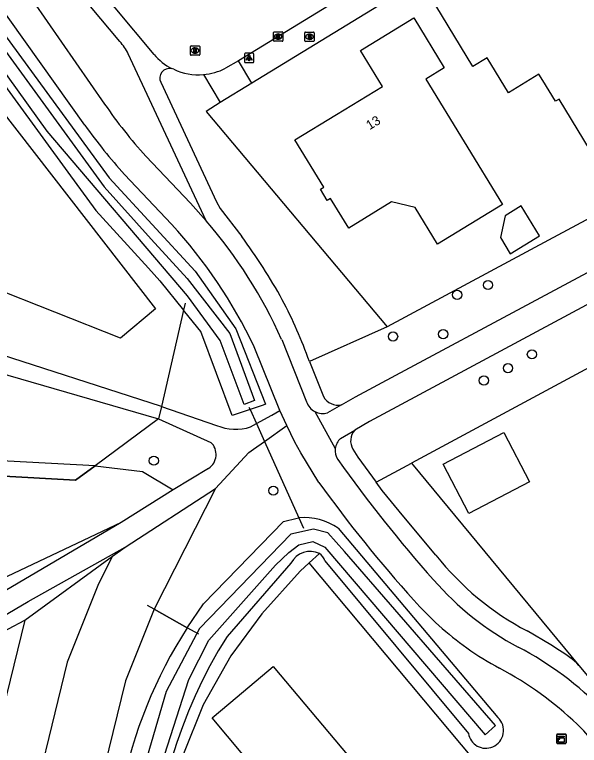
# Model space of a CAD drawing. Extents: x 157321 to 158827, y 386650 to 388532.
# Drawn here: x 157916.1 to 157976.2, y 387064.3 to 387142.2 of the extents above; entities that cross this region are included whole.
import ezdxf

# ---------------------------------------------------------------- set-up
doc = ezdxf.new("R2010")
doc.units = 0
for name, color, linetype in [('IMGEO_Berm_groen', 7, 'Continuous'), ('IMGEO_Boom', 7, 'Continuous'), ('IMGEO_Brandkraan', 7, 'Continuous'), ('IMGEO_Duiker', 7, 'Continuous'), ('IMGEO_Fietspad_gesloten', 7, 'Continuous'), ('IMGEO_Groenvoorziening', 7, 'Continuous'), ('IMGEO_Hek', 7, 'Continuous'), ('IMGEO_Kast', 7, 'Continuous'), ('IMGEO_Kolk', 7, 'Continuous'), ('IMGEO_Lichtpunt', 7, 'Continuous'), ('IMGEO_Loofbos', 7, 'Continuous'), ('IMGEO_Pand', 7, 'Continuous'), ('IMGEO_Pand_nummerreeks', 7, 'Continuous'), ('IMGEO_Rijbaan_lokaal_gesloten', 7, 'Continuous'), ('IMGEO_Rioolput', 7, 'Continuous'), ('IMGEO_Voetpad_halfverhard', 7, 'Continuous'), ('IMGEO_Voetpad_onverhard', 7, 'Continuous'), ('IMGEO_Voetpad_open', 7, 'Continuous'), ('IMGEO_Waterloop', 7, 'Continuous')]:
    doc.layers.add(name, color=color, linetype=linetype)

msp = doc.modelspace()

# ---------------------------------------------------------------- linework, layer by layer
at = {"layer": 'IMGEO_Berm_groen'}
for points in [[(158106.829, 387174.325), (158037.112, 387136.881), (157958.343, 387094.408)], [(158001.378, 387133.434), (157972.924, 387118.184), (157955.738, 387108.956)], [(157955.738, 387108.956), (157947.45, 387105.263)], [(157954.577, 387092.377), (157958.343, 387094.408)]]:
    msp.add_lwpolyline(points, dxfattribs=at)
at = {"layer": 'IMGEO_Boom'}
for centre in [(157966.48, 387113.393), (157963.193, 387112.356), (157956.368, 387107.913), (157961.707, 387108.159), (157971.156, 387106.008), (157968.608, 387104.537), (157966.041, 387103.218), (157930.883, 387094.672), (157943.605, 387091.481)]:
    msp.add_circle(centre, 0.489, dxfattribs=at)
at = {"layer": 'IMGEO_Brandkraan'}
for p, q in [((157946.961, 387139.441), (157946.961, 387140.293)), ((157947.036, 387140.367), (157947.888, 387140.367)), ((157947.962, 387140.293), (157947.962, 387139.441)), ((157947.472, 387139.587), (157947.447, 387139.587)), ((157947.449, 387140.147), (157947.474, 387140.147)), ((157947.888, 387139.367), (157947.036, 387139.367))]:
    msp.add_line(p, q, dxfattribs=at)
for points in [[(157946.961, 387139.441), (157946.961, 387140.293)], [(157947.036, 387140.367), (157947.888, 387140.367)], [(157947.962, 387140.293), (157947.962, 387139.441)], [(157947.309, 387140.067), (157947.309, 387139.667), (157947.522, 387139.667)], [(157947.54, 387140.067), (157947.309, 387140.067)], [(157947.488, 387139.986), (157947.434, 387139.986), (157947.434, 387139.91)], [(157947.434, 387139.91), (157947.487, 387139.91)], [(157947.496, 387139.834), (157947.434, 387139.834), (157947.434, 387139.753)], [(157947.434, 387139.753), (157947.496, 387139.753)], [(157947.888, 387139.367), (157947.036, 387139.367)]]:
    msp.add_lwpolyline(points, dxfattribs=at)
for centre, radius, start, end in [((157947.038, 387140.291), 0.0765, 91.55205, 178.44795), ((157947.038, 387140.291), 0.0765, 91.55205, 178.44795), ((157947.886, 387140.291), 0.0765, 1.55205, 88.44795), ((157947.886, 387140.291), 0.0765, 1.55205, 88.44795), ((157947.038, 387139.443), 0.0765, 181.55205, 268.44795), ((157947.038, 387139.443), 0.0765, 181.55205, 268.44795), ((157947.489, 387139.948), 0.0379, 267.82845, 90.93552), ((157947.497, 387139.793), 0.0404, 269.87594, 90.50774), ((157947.528, 387139.918), 0.251, 268.66757, 293.53466), ((157947.544, 387139.922), 0.145, 59.4692, 91.53667), ((157947.569, 387139.969), 0.0922, 285.51372, 58.15012), ((157947.574, 387139.777), 0.105, 301.31148, 78.98903), ((157947.886, 387139.443), 0.0765, 271.55205, 358.44795), ((157947.886, 387139.443), 0.0765, 271.55205, 358.44795)]:
    msp.add_arc(centre, radius, start, end, dxfattribs=at)
for centre, major_axis, ratio, start_param, end_param in [((157947.448, 387139.867), (-0.387, 0.002), 0.722429, 4.712389, 7.853982), ((157947.473, 387139.867), (-0.39, 0.002), 0.717154, 1.570796, 4.712389)]:
    msp.add_ellipse(centre, major_axis=major_axis, ratio=ratio, start_param=start_param, end_param=end_param, dxfattribs=at)
at = {"layer": 'IMGEO_Duiker'}
msp.add_lwpolyline([(157941.017, 387100.384), (157941.129, 387100.135), (157941.812, 387098.619), (157942.667, 387096.721), (157946.336, 387088.58), (157946.828, 387087.487)], dxfattribs=at)
at = {"layer": 'IMGEO_Fietspad_gesloten'}
for points in [[(158101.344, 387178.628), (158030.381, 387140.686), (158020.137, 387134.964), (158009.746, 387128.882), (158000, 387123.647), (157957.222, 387100.668), (157953.856, 387098.86), (157952.276, 387097.935)], [(157923.551, 387130.435), (157912.351, 387146.158), (157911.013, 387147.992)], [(157915.414, 387147.249), (157917.981, 387143.677), (157925.645, 387132.679)], [(157950.862, 387100.617), (157952.358, 387101.483), (157956.663, 387103.791), (158000, 387127.02), (158005.928, 387130.197), (158013.118, 387134.334)], [(157930.039, 387127.124), (157934.782, 387122.123), (157936.471, 387120.249)], [(157932.769, 387119.886), (157927.748, 387125.189)], [(157944.5, 387107.602), (157947.159, 387100.952)], [(157944.32, 387100.01), (157941.584, 387106.821)], [(157950.862, 387100.617), (157949.391, 387099.766)], [(157945.061, 387098.418), (157944.32, 387100.01)], [(157948.034, 387099.905), (157950.215, 387095.965)], [(157948.472, 387092.356), (157946.536, 387095.493), (157945.9, 387096.658), (157945.061, 387098.418)], [(157950.755, 387097.044), (157952.276, 387097.935)], [(157977.902, 387064.165), (157977.841, 387064.281), (157977.503, 387064.848), (157977.116, 387065.382), (157976.683, 387065.88), (157976.446, 387066.118), (157976.209, 387066.35), (157975.97, 387066.58)]]:
    msp.add_lwpolyline(points, dxfattribs=at)
for centre, radius, start, end in [((157969.783, 387163.077), 53.593, 214.55515, 222.13278), ((157971, 387164.094), 58.175, 215.35095, 221.97133), ((157896.721, 387086.142), 52.377, 24.18783, 40.63136), ((157892.353, 387083.111), 54.643, 25.71592, 42.29942), ((157948.883, 387101.504), 1.81, 197.74651, 242.02592), ((157948.884, 387101.507), 1.813, 242.05294, 286.25003), ((157952.004, 387095.744), 1.802, 133.85601, 172.97141), ((157952.01, 387095.747), 1.808, 173.07195, 212.0269), ((158074.571, 387183.075), 152.296, 215.42981, 221.59824), ((158062.126, 387173.581), 139.695, 215.55232, 222.15966), ((157984.488, 387102.64), 31.531, 220.97345, 242.01161), ((157983.398, 387101.616), 33.037, 221.28487, 234.53284), ((157953.417, 387043.554), 35.227, 43.95973, 62.48639), ((157983.402, 387101.609), 33.034, 234.52153, 241.64527), ((157950.195, 387039.565), 37.338, 46.34528, 62.01946)]:
    msp.add_arc(centre, radius, start, end, dxfattribs=at)
at = {"layer": 'IMGEO_Groenvoorziening'}
for points in [[(157906.499, 387146.353), (157897.254, 387158.154), (157881.768, 387175.438), (157879.214, 387176.849), (157878.591, 387176.898), (157874.762, 387177.196), (157853.91, 387175.758), (157853.711, 387178.93), (157875.918, 387180.088), (157879.082, 387180.253), (157884.495, 387177.58), (157899.23, 387161.641), (157909.092, 387148.143), (157909.83, 387147.134), (157926.137, 387124.816), (157935.276, 387114.872), (157939.605, 387108.739), (157942.777, 387100.684), (157942.53, 387100.602), (157941.129, 387100.135), (157939.216, 387099.497), (157935.894, 387108.446), (157934.2, 387110.542), (157934.058, 387110.717)], [(157907.232, 387145.326), (157921.729, 387125.423), (157924.711, 387121.329), (157930.301, 387115.195), (157931.526, 387113.85), (157934.058, 387110.717)], [(157955.455, 387143.546), (157941.324, 387134.929)], [(157927.332, 387107.749), (157913.32, 387113.286), (157907.449, 387123.767), (157909.757, 387129.332), (157908.454, 387134.354), (157908.885, 387139.435), (157931.063, 387110.847), (157927.332, 387107.749)], [(157937.956, 387132.865), (157936.463, 387131.909), (157955.738, 387108.956)], [(157934.058, 387110.717), (157931.691, 387100.444)], [(157931.392, 387099.148), (157924.621, 387094.133)], [(157924.621, 387094.133), (157870.729, 387096.996)], [(157958.343, 387094.408), (157976.161, 387072.845)], [(157937.449, 387091.695), (157930.902, 387078.859)], [(157934.439, 387076.862), (157936.189, 387079.405), (157944.699, 387088.182), (157946.162, 387088.538), (157946.336, 387088.58)], [(157950.523, 387087.464), (157967.543, 387067.282)], [(157926.477, 387084.488), (157927.82, 387085.466)], [(157926.477, 387084.488), (157924.972, 387081.537), (157921.654, 387073.195), (157917.06, 387054.364), (157916.1, 387049.616), (157915.62, 387044.582)], [(157917.126, 387077.677), (157926.477, 387084.488)], [(157947.439, 387083.778), (157948.54, 387084.792)], [(157947.439, 387083.778), (157946.487, 387082.901), (157942.405, 387078.341), (157939.082, 387073.876), (157936.139, 387068.651), (157933.955, 387063.237), (157932.437, 387057.632), (157931.867, 387053.262), (157931.393, 387047.943), (157931.677, 387042.148), (157932.722, 387037.019), (157934.146, 387031.984), (157936.879, 387025.792), (157941.985, 387017.968), (157948.255, 387010.496)], [(157945.489, 387083.764), (157938.678, 387075.937)], [(157966.396, 387061.12), (157947.439, 387083.778)], [(157949.112, 387083.984), (157964.388, 387065.6)], [(157930.902, 387078.859), (157927.861, 387071.214), (157923.406, 387052.95)], [(157930.902, 387078.859), (157934.439, 387076.862)], [(157879.959, 387057.112), (157902.92, 387070.361), (157910.143, 387073.972), (157917.126, 387077.677)], [(157917.126, 387077.677), (157908.965, 387044.387)]]:
    msp.add_lwpolyline(points, dxfattribs=at)
for centre, radius, start, end in [((157946.951, 387082.475), 6.136, 54.39765, 95.75314), ((157947.57, 387082.628), 2.371, 65.86832, 151.37301), ((157947.447, 387083.412), 1.76, 18.96364, 51.6273), ((157976.253, 387049.955), 49.724, 147.23903, 168.89966), ((157983.271, 387047.944), 52.651, 147.88177, 209.55784), ((157966.251, 387065.906), 1.887, 292.90946, 46.80808), ((157966.25, 387065.905), 1.887, 189.3137, 292.95978)]:
    msp.add_arc(centre, radius, start, end, dxfattribs=at)
at = {"layer": 'IMGEO_Hek'}
for points in [[(157924.621, 387094.133), (157922.549, 387092.598), (157866.519, 387095.707), (157862.788, 387097.094), (157861.03, 387098.012), (157859.459, 387099.311), (157829.43, 387134.207), (157820.26, 387137.172)], [(157934.23, 387111.465), (157934.058, 387110.717)], [(157934.058, 387110.717), (157931.691, 387100.444)], [(157931.691, 387100.444), (157931.392, 387099.148)], [(157931.392, 387099.148), (157924.621, 387094.133)], [(157930.902, 387078.859), (157930.205, 387079.252)], [(157934.439, 387076.862), (157930.902, 387078.859)], [(157935.661, 387076.173), (157934.439, 387076.862)]]:
    msp.add_lwpolyline(points, dxfattribs=at)
at = {"layer": 'IMGEO_Kast'}
for p, q in [((157973.799, 387064.603), (157973.799, 387065.444)), ((157973.799, 387065.444), (157973.799, 387064.603)), ((157973.874, 387065.528), (157974.715, 387065.528)), ((157974.715, 387065.528), (157973.874, 387065.528)), ((157974.799, 387065.453), (157974.799, 387064.612)), ((157974.799, 387064.612), (157974.799, 387065.453)), ((157974.724, 387064.528), (157973.883, 387064.528)), ((157973.883, 387064.528), (157974.724, 387064.528))]:
    msp.add_line(p, q, dxfattribs=at)
for points in [[(157973.994, 387065.318), (157974.594, 387065.318), (157974.594, 387065.233), (157973.994, 387065.233), (157973.994, 387065.318)], [(157973.994, 387065.143), (157974.594, 387065.143), (157974.594, 387064.654), (157973.994, 387064.654), (157973.994, 387065.143)]]:
    msp.add_lwpolyline(points, dxfattribs=at)
msp.add_circle((157974.078, 387064.992), 0.0377, dxfattribs=at)
for centre, start, end in [((157973.877, 387065.45), 92.4484, 184.28452), ((157973.877, 387065.45), 92.4484, 184.28452), ((157974.721, 387065.45), 2.4484, 94.28452), ((157974.721, 387065.45), 2.4484, 94.28452), ((157973.877, 387064.606), 182.4484, 274.28452), ((157973.877, 387064.606), 182.4484, 274.28452), ((157974.721, 387064.606), 272.4484, 4.28452), ((157974.721, 387064.606), 272.4484, 4.28452)]:
    msp.add_arc(centre, 0.0779, start, end, dxfattribs=at)
at = {"layer": 'IMGEO_Kolk'}
for p, q in [((157943.629, 387139.453), (157943.629, 387140.305)), ((157943.704, 387140.379), (157944.556, 387140.379)), ((157944.63, 387140.305), (157944.63, 387139.453)), ((157944.14, 387139.599), (157944.115, 387139.599)), ((157944.117, 387140.159), (157944.142, 387140.159)), ((157944.556, 387139.379), (157943.704, 387139.379))]:
    msp.add_line(p, q, dxfattribs=at)
for points in [[(157943.629, 387139.453), (157943.629, 387140.305)], [(157943.704, 387140.379), (157944.556, 387140.379)], [(157944.63, 387140.305), (157944.63, 387139.453)], [(157943.95, 387140.079), (157944.073, 387140.079), (157944.073, 387139.928), (157944.203, 387140.079), (157944.367, 387140.079), (157944.221, 387139.928), (157944.374, 387139.679), (157944.222, 387139.679), (157944.137, 387139.843), (157944.073, 387139.776), (157944.073, 387139.679), (157943.95, 387139.679), (157943.95, 387140.079)], [(157944.556, 387139.379), (157943.704, 387139.379)]]:
    msp.add_lwpolyline(points, dxfattribs=at)
for centre, start, end in [((157943.706, 387140.303), 91.55205, 178.44795), ((157943.706, 387140.303), 91.55205, 178.44795), ((157944.554, 387140.303), 1.55205, 88.44795), ((157944.554, 387140.303), 1.55205, 88.44795), ((157943.706, 387139.455), 181.55205, 268.44795), ((157943.706, 387139.455), 181.55205, 268.44795), ((157944.554, 387139.455), 271.55205, 358.44795), ((157944.554, 387139.455), 271.55205, 358.44795)]:
    msp.add_arc(centre, 0.0765, start, end, dxfattribs=at)
for centre, major_axis, ratio, start_param, end_param in [((157944.116, 387139.879), (-0.387, 0.002), 0.722429, 4.712389, 7.853982), ((157944.141, 387139.879), (-0.39, 0.002), 0.717154, 1.570796, 4.712389)]:
    msp.add_ellipse(centre, major_axis=major_axis, ratio=ratio, start_param=start_param, end_param=end_param, dxfattribs=at)
at = {"layer": 'IMGEO_Lichtpunt'}
for p, q in [((157940.535, 387138.011), (157940.535, 387137.204)), ((157940.535, 387138.011), (157940.535, 387137.204)), ((157941.437, 387138.106), (157940.629, 387138.106)), ((157941.437, 387138.106), (157940.629, 387138.106)), ((157941.531, 387137.204), (157941.531, 387138.011)), ((157941.531, 387137.204), (157941.531, 387138.011)), ((157940.629, 387137.11), (157941.437, 387137.11)), ((157940.629, 387137.11), (157941.437, 387137.11))]:
    msp.add_line(p, q, dxfattribs=at)
for points in [[(157940.909, 387137.675), (157940.948, 387137.647), (157940.76, 387137.385), (157940.722, 387137.412), (157940.909, 387137.675)], [(157941.011, 387137.627), (157941.058, 387137.627), (157941.058, 387137.305), (157941.011, 387137.305), (157941.011, 387137.627)], [(157941.121, 387137.647), (157941.159, 387137.674), (157941.346, 387137.412), (157941.307, 387137.384), (157941.121, 387137.647)]]:
    msp.add_lwpolyline(points, dxfattribs=at)
msp.add_circle((157941.034, 387137.809), 0.0994, dxfattribs=at)
for centre, start, end in [((157940.629, 387138.011), 90, 180), ((157940.629, 387138.011), 90, 180), ((157941.437, 387138.011), 0, 90), ((157941.437, 387138.011), 0, 90), ((157940.629, 387137.204), 180, 270), ((157940.629, 387137.204), 180, 270), ((157941.437, 387137.204), 270, 0), ((157941.437, 387137.204), 270, 360)]:
    msp.add_arc(centre, 0.0946, start, end, dxfattribs=at)
at = {"layer": 'IMGEO_Loofbos'}
for points in [[(157820.158, 387137.88), (157820.26, 387137.172), (157829.43, 387134.207), (157859.459, 387099.311), (157861.03, 387098.012), (157862.788, 387097.094), (157866.519, 387095.707), (157922.549, 387092.598), (157924.621, 387094.133)], [(157924.621, 387094.133), (157929.691, 387093.513), (157932.943, 387091.573)], [(157927.414, 387088.1), (157912.537, 387081.053)]]:
    msp.add_lwpolyline(points, dxfattribs=at)
at = {"layer": 'IMGEO_Pand'}
for points in [[(157960.922, 387143.202), (157969.005, 387148.147), (157969.874, 387146.727), (157970.5, 387145.703), (157977.169, 387149.771), (157981.735, 387142.288), (157979.601, 387140.992), (157981.529, 387137.817), (157982.376, 387138.331), (157986.387, 387131.726), (157978.017, 387126.699), (157974.047, 387133.222), (157973.662, 387132.988), (157972.316, 387135.201), (157971.91, 387135.867), (157968.665, 387133.892), (157966.394, 387137.623), (157964.874, 387136.698), (157960.922, 387143.202)], [(157955.223, 387134.574), (157952.881, 387138.412), (157958.563, 387141.865), (157961.811, 387136.551), (157959.846, 387135.35), (157968.01, 387121.992), (157961.11, 387117.766), (157958.733, 387121.649), (157956.213, 387122.277), (157951.645, 387119.473), (157949.708, 387122.639), (157949.344, 387122.418), (157948.619, 387123.614), (157948.978, 387123.832), (157945.9, 387128.863), (157950.343, 387131.585), (157955.223, 387134.574)], [(157967.799, 387118.456), (157968.852, 387116.733), (157971.967, 387118.637), (157970.019, 387121.825), (157968.305, 387120.777), (157967.799, 387118.456)], [(157964.432, 387089.052), (157961.703, 387094.308), (157968.18, 387097.67), (157970.908, 387092.414), (157964.432, 387089.052)], [(157949.61, 387039.754), (157945.033, 387035.914), (157939.587, 387042.449), (157946.268, 387048.021), (157945.811, 387048.095), (157946.492, 387055.559), (157946.891, 387055.528), (157937.114, 387067.273), (157939.776, 387069.512), (157943.603, 387072.729), (157954.86, 387059.325), (157954.749, 387058.093), (157954.034, 387058.169), (157953.871, 387056.175), (157954.571, 387056.091), (157954.474, 387054.856), (157956.961, 387054.64), (157956.32, 387047.176), (157953.846, 387047.381), (157953.44, 387042.967), (157949.61, 387039.754)]]:
    msp.add_lwpolyline(points, dxfattribs=at)
at = {"layer": 'IMGEO_Rijbaan_lokaal_gesloten'}
for points in [[(157930.912, 387137.969), (157918.447, 387152.928)], [(157953.979, 387145.922), (157939.894, 387137.285)], [(157939.894, 387137.285), (157938.511, 387136.502)], [(157933.005, 387136.395), (157932.774, 387136.464)]]:
    msp.add_lwpolyline(points, dxfattribs=at)
for centre, radius, start, end in [((157935.937, 387142.282), 6.623, 220.63835, 241.46646), ((157935.622, 387142.024), 6.208, 245.06513, 274.99966), ((157935.706, 387141.956), 6.133, 274.273, 297.21775)]:
    msp.add_arc(centre, radius, start, end, dxfattribs=at)
at = {"layer": 'IMGEO_Rioolput'}
for p, q in [((157934.772, 387137.97), (157934.772, 387138.822)), ((157934.847, 387138.896), (157935.699, 387138.896)), ((157935.26, 387138.676), (157935.285, 387138.676)), ((157935.773, 387138.822), (157935.773, 387137.97)), ((157935.699, 387137.896), (157934.847, 387137.896)), ((157935.283, 387138.116), (157935.258, 387138.116))]:
    msp.add_line(p, q, dxfattribs=at)
for points in [[(157934.772, 387137.97), (157934.772, 387138.822)], [(157934.847, 387138.896), (157935.699, 387138.896)], [(157935.773, 387138.822), (157935.773, 387137.97)], [(157935.699, 387137.896), (157934.847, 387137.896)], [(157935.361, 387138.594), (157935.109, 387138.596), (157935.109, 387138.196)], [(157935.109, 387138.196), (157935.233, 387138.196), (157935.233, 387138.358), (157935.244, 387138.358)], [(157935.287, 387138.515), (157935.233, 387138.515), (157935.233, 387138.434)], [(157935.233, 387138.434), (157935.285, 387138.434)], [(157935.291, 387138.329), (157935.362, 387138.196), (157935.502, 387138.196), (157935.437, 387138.322)]]:
    msp.add_lwpolyline(points, dxfattribs=at)
for centre, radius, start, end in [((157934.849, 387138.82), 0.0765, 91.55205, 178.44795), ((157934.849, 387138.82), 0.0765, 91.55205, 178.44795), ((157935.697, 387138.82), 0.0765, 1.55205, 88.44795), ((157935.697, 387138.82), 0.0765, 1.55205, 88.44795), ((157934.849, 387137.972), 0.0765, 181.55205, 268.44795), ((157934.849, 387137.972), 0.0765, 181.55205, 268.44795), ((157935.243, 387138.305), 0.0533, 26.02933, 88.69889), ((157935.269, 387138.623), 0.19, 274.7715, 282.96867), ((157935.293, 387138.419), 0.0964, 77.00612, 93.18647), ((157935.307, 387138.476), 0.0378, 276.66336, 79.67722), ((157935.36, 387138.484), 0.109, 350.36119, 89.41601), ((157935.358, 387138.484), 0.112, 277.58423, 350.98172), ((157935.342, 387138.269), 0.108, 29.51342, 73.79051), ((157935.697, 387137.972), 0.0765, 271.55205, 358.44795), ((157935.697, 387137.972), 0.0765, 271.55205, 358.44795)]:
    msp.add_arc(centre, radius, start, end, dxfattribs=at)
for centre, major_axis, ratio, start_param, end_param in [((157935.259, 387138.396), (-0.387, 0.002), 0.722429, 4.712389, 7.853982), ((157935.284, 387138.396), (-0.39, 0.002), 0.717154, 1.570796, 4.712389)]:
    msp.add_ellipse(centre, major_axis=major_axis, ratio=ratio, start_param=start_param, end_param=end_param, dxfattribs=at)
at = {"layer": 'IMGEO_Voetpad_halfverhard'}
for points in [[(157927.275, 387139.355), (157916.957, 387151.694)], [(157936.471, 387120.249), (157928.155, 387138.046)], [(157931.615, 387135.007), (157937.545, 387122.272), (157937.946, 387121.558), (157940.241, 387118.575)], [(157947.45, 387105.263), (157948.955, 387101.513)], [(157931.691, 387100.444), (157931.392, 387099.148)], [(157931.691, 387100.444), (157937.567, 387098.44)], [(157941.188, 387098.273), (157941.812, 387098.619), (157943.436, 387099.52), (157944.32, 387100.01)], [(157931.392, 387099.148), (157936.968, 387096.621)], [(157937.449, 387091.695), (157940.993, 387095.534), (157941.5, 387095.894), (157942.667, 387096.721), (157945.061, 387098.418)], [(157952.086, 387095.897), (157952.63, 387095.04), (157954.577, 387092.377)], [(157936.72, 387093.852), (157932.943, 387091.573)], [(157960.937, 387084.596), (157957.508, 387088.684), (157955.211, 387091.509), (157954.577, 387092.377)], [(157932.943, 387091.573), (157927.414, 387088.1)], [(157927.82, 387085.466), (157937.449, 387091.695)], [(157927.414, 387088.1), (157899.624, 387071.728), (157887.731, 387064.412)], [(157879.959, 387057.112), (157885.167, 387060.569), (157917.488, 387079.649), (157927.82, 387085.466)], [(157974.094, 387074.438), (157973.166, 387075.054), (157970.655, 387076.522)], [(157976.161, 387072.845), (157979.736, 387068.538)]]:
    msp.add_lwpolyline(points, dxfattribs=at)
for centre, radius, start, end in [((157922.651, 387135.296), 6.152, 26.54694, 41.27648), ((157932.561, 387135.444), 1.042, 78.22119, 204.7764), ((157893.035, 387083.556), 58.777, 28.7462, 36.56884), ((157901.2, 387088.86), 49.073, 19.52692, 27.90122), ((157950.522, 387102.37), 1.786, 208.68863, 280.9786), ((157939.592, 387103), 4.989, 246.05761, 288.66118), ((157953.6, 387096.784), 1.754, 138.98472, 210.36285), ((157935.735, 387095.336), 1.781, 303.57082, 46.19332), ((157984.893, 387103.544), 30.544, 218.34292, 242.21548), ((157968.93, 387065.6), 10.237, 45.05608, 59.70232)]:
    msp.add_arc(centre, radius, start, end, dxfattribs=at)
at = {"layer": 'IMGEO_Voetpad_onverhard'}
for points in [[(157931.691, 387100.444), (157912.307, 387106.719)], [(157912.848, 387104.514), (157931.392, 387099.148)]]:
    msp.add_lwpolyline(points, dxfattribs=at)
at = {"layer": 'IMGEO_Voetpad_open'}
for points in [[(157941.324, 387134.929), (157939.894, 387137.285)], [(157936.163, 387135.84), (157937.956, 387132.865)], [(157941.324, 387134.929), (157937.956, 387132.865)]]:
    msp.add_lwpolyline(points, dxfattribs=at)
at = {"layer": 'IMGEO_Waterloop'}
for points in [[(157855.697, 387176.787), (157855.581, 387177.984), (157878.947, 387178.95), (157883.851, 387176.285), (157898.662, 387160.682), (157908.008, 387148.44), (157914.496, 387139.094), (157925.6, 387123.858), (157930.601, 387118.278), (157934.424, 387114.087), (157938.962, 387108.217), (157941.607, 387101.092), (157940.488, 387100.667), (157937.939, 387107.483), (157934.482, 387112.234), (157919.536, 387129.786), (157901.694, 387154.638), (157897.503, 387159.929), (157887.733, 387170.588), (157883.311, 387175.416), (157878.657, 387177.868), (157855.697, 387176.787)], [(157930.408, 387058.32), (157934.617, 387071.335), (157936.741, 387075.545), (157943.828, 387083.539), (157945.276, 387084.891), (157946.338, 387085.702), (157947.825, 387086.049), (157949.1, 387085.47), (157966.189, 387065.445), (157967.27, 387066.45), (157951.205, 387084.987), (157949.428, 387086.995), (157947.883, 387087.382), (157945.489, 387086.841), (157935.757, 387076.8), (157932.204, 387070.08), (157929.693, 387061.429)]]:
    msp.add_lwpolyline(points, dxfattribs=at)

# ---------------------------------------------------------------- texts
at = {"layer": 'IMGEO_Pand_nummerreeks'}
msp.add_text('13', height=1, rotation=31.48976, dxfattribs=at).set_placement((157953.87, 387129.898))

doc.saveas('drawing.dxf')
